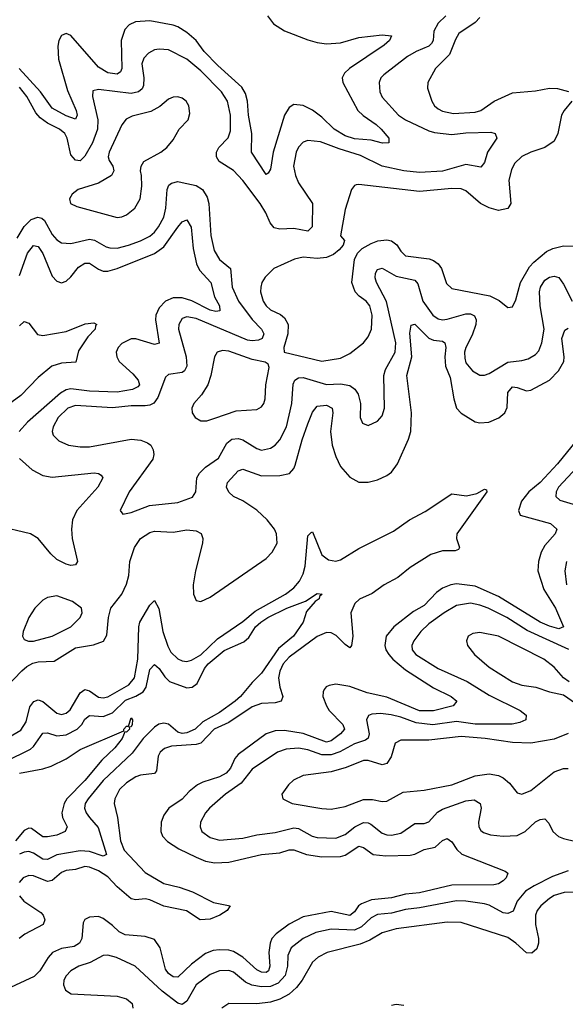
# Model space of a CAD drawing. Header units: inches. Extents: x 1843162 to 1959474, y 907081 to 1016326.
# Tile 623 of 656: x 1950110 to 1952458, y 974727 to 978960. Entities that reach past the tile are written whole.
import ezdxf

# ---------------------------------------------------------------- set-up
doc = ezdxf.new("R2010")
doc.units = ezdxf.units.IN
doc.header["$MEASUREMENT"] = 0
doc.layers.add('B9957', color=7, linetype='Continuous')

msp = doc.modelspace()

# ---------------------------------------------------------------- linework, layer by layer
at = {"layer": 'B9957', "color": 5}
for points, elevation in [([(1951175.9, 978975.9), (1951202.4, 978942.4), (1951250, 978912.7), (1951350, 978873.2), (1951390, 978861.4), (1951430, 978856.1), (1951490, 978860.1), (1951570, 978883.4), (1951670, 978895.5), (1951710.3, 978890), (1951701.3, 978870), (1951678.4, 978850), (1951529.5, 978750), (1951508.3, 978730), (1951497.5, 978710), (1951500.5, 978690), (1951565, 978570), (1951587.4, 978547.4), (1951643.8, 978510), (1951665.6, 978490), (1951698.7, 978450), (1951698.8, 978430), (1951671.1, 978428.9), (1951622.5, 978442.5), (1951550, 978448), (1951510, 978460.3), (1951462.6, 978490), (1951410, 978540.6), (1951370, 978570.4), (1951330, 978590.9), (1951290, 978594.7), (1951270, 978582.4), (1951250, 978549.7), (1951200.6, 978390), (1951190, 978317.2), (1951179.4, 978300.6), (1951170, 978295.1), (1951107.5, 978390), (1951109.5, 978470), (1951094.3, 978550), (1951090.6, 978610), (1951082.3, 978642.3), (1951066.6, 978670), (1950963.3, 978763.3), (1950903.9, 978823.9), (1950870, 978870.4), (1950830, 978905), (1950790, 978929.9), (1950770, 978936.9), (1950670, 978954.5), (1950608.5, 978951.5), (1950581.9, 978938.1), (1950562.5, 978917.5), (1950547.2, 978870), (1950549.5, 978750), (1950544.1, 978735.9), (1950530, 978726.4), (1950490, 978731.2), (1950450, 978756.4), (1950330, 978891.4), (1950310, 978900.8), (1950290, 978892.6), (1950279.1, 978870), (1950274.4, 978845.6), (1950277.8, 978790), (1950315.9, 978655.9), (1950353.8, 978570), (1950357, 978550), (1950350, 978533), (1950310, 978546.2), (1950250, 978579.1), (1950199.8, 978650), (1950108.6, 978750)], 520), ([(1951943.7, 978976.3), (1951910, 978944.5), (1951891.7, 978910), (1951889.5, 978870), (1951882, 978858), (1951870, 978846.8), (1951816.1, 978823.9), (1951778.3, 978801.7), (1951677, 978723), (1951664.2, 978710), (1951656.8, 978690), (1951660.1, 978650), (1951670, 978627.2), (1951739.3, 978550), (1951770.2, 978530), (1951870, 978481.9), (1951895, 978475), (1951970, 978466.8), (1952030, 978473.6), (1952136.6, 978476.6), (1952156.4, 978470), (1952162.8, 978450), (1952122.5, 978390), (1952110, 978346.6), (1952093.8, 978326.1), (1952030, 978337.2), (1951930, 978308.5), (1951830, 978302.5), (1951762.9, 978310), (1951670.2, 978330.2), (1951576, 978376), (1951484.4, 978404.4), (1951405.1, 978434.9), (1951350, 978441.2), (1951330, 978432.9), (1951310, 978412.4), (1951299.4, 978390), (1951288.4, 978330), (1951296.4, 978290), (1951310, 978259), (1951370.1, 978170), (1951368.1, 978070), (1951349.5, 978050.5), (1951290, 978062.2), (1951230, 978058.8), (1951205.7, 978065.7), (1951187.3, 978087.3), (1951169.2, 978130), (1951145.5, 978170), (1951070, 978268.9), (1951030, 978311.5), (1950968.7, 978350), (1950957.4, 978370), (1950957.7, 978390), (1950967.5, 978410), (1951007.3, 978452.7), (1951017.7, 978482.3), (1951016.7, 978550), (1951004.7, 978610), (1950979, 978650), (1950890, 978740.7), (1950830, 978790.5), (1950750, 978830.4), (1950710, 978833.5), (1950690, 978829.8), (1950664.4, 978815.6), (1950644.7, 978795.3), (1950635.3, 978770), (1950644.2, 978710), (1950643.4, 978676.6), (1950637.1, 978662.9), (1950621.8, 978650), (1950590, 978643.3), (1950450, 978660.2), (1950425.3, 978654.7), (1950423.5, 978630), (1950447.2, 978530), (1950444.4, 978490), (1950423.9, 978430), (1950390, 978373), (1950370, 978352.8), (1950350, 978356.1), (1950330, 978379.3), (1950315.2, 978450), (1950304, 978470), (1950282.1, 978490), (1950230, 978514.7), (1950198.2, 978538.2), (1950180, 978560), (1950140.4, 978630), (1950110, 978669.3)], 540), ([(1952089.6, 978970), (1952070, 978948.2), (1951999.6, 978900.4), (1951984.5, 978875.5), (1951958.8, 978810), (1951899.3, 978750), (1951866.7, 978690), (1951865.3, 978665.2), (1951882.8, 978610), (1951894.9, 978590), (1951910, 978577.2), (1951930, 978567.4), (1951976.2, 978556.2), (1952070, 978563.1), (1952094.5, 978570), (1952152.2, 978610), (1952230, 978645.7), (1952330, 978654.3), (1952390, 978665.4), (1952423.5, 978663.5), (1952471.4, 978651.4)], 560), ([(1952485.7, 978610), (1952452.3, 978570), (1952441.4, 978550), (1952425.1, 978470), (1952410, 978437.2), (1952370, 978410.8), (1952310, 978390.6), (1952270, 978371.3), (1952238.4, 978341.6), (1952225.5, 978314.5), (1952214.8, 978270), (1952222.7, 978170), (1952210, 978147.8), (1952170, 978139.9), (1952130, 978150.4), (1952092.7, 978170), (1952030, 978224.5), (1952010, 978232.9), (1951970, 978234.6), (1951830, 978221.4), (1951570, 978251.9), (1951558, 978250), (1951550, 978246.6), (1951538.4, 978230), (1951510, 978144), (1951490.3, 978030.3), (1951507.7, 978010), (1951501.6, 977990), (1951484.4, 977970), (1951460.3, 977950), (1951430, 977937.9), (1951390, 977933.2), (1951330, 977939.1), (1951292.7, 977930), (1951203.8, 977890), (1951166.6, 977853.4), (1951151.7, 977830), (1951147.1, 977810), (1951145.8, 977790), (1951157.1, 977750), (1951170.2, 977730), (1951190, 977712.9), (1951231.9, 977691.9), (1951250, 977677.5), (1951265.5, 977650), (1951263.8, 977610), (1951246, 977550), (1951248.4, 977530), (1951410, 977491.3), (1951490, 977505.1), (1951530, 977524.9), (1951590, 977570.3), (1951610, 977595.8), (1951623.5, 977630), (1951627.3, 977690), (1951617.3, 977730), (1951601.1, 977750), (1951571, 977771), (1951553.1, 977790), (1951539.1, 977830), (1951551, 977929), (1951563.5, 977956.5), (1951583.8, 977976.2), (1951621.9, 977998.1), (1951651.3, 978008.7), (1951690, 978013.9), (1951710, 978008.8), (1951732.3, 977992.3), (1951750, 977964.2), (1951770, 977945.1), (1951871.4, 977931.4), (1951890, 977925), (1951910.6, 977910.6), (1951925.5, 977890), (1951946.4, 977826.4), (1951970, 977804.2), (1952133.1, 977773.1), (1952172.4, 977752.4), (1952210, 977723), (1952230, 977724.9), (1952244.5, 977755.5), (1952264.2, 977830), (1952303, 977897), (1952322.1, 977917.9), (1952377.2, 977962.8), (1952403.4, 977976.6), (1952450, 977987.3), (1952510, 977986.5)], 560), ([(1950099.4, 978020.6), (1950129.6, 978070.4), (1950159.4, 978100.6), (1950188.5, 978111.5), (1950206.1, 978106.1), (1950216.7, 978096.7), (1950250, 978036.6), (1950270, 978013.1), (1950290, 978000.9), (1950330, 977997.2), (1950410, 978016.3), (1950432.5, 978012.5), (1950483.1, 977983.1), (1950498.6, 977978.6), (1950530, 977977.9), (1950578.3, 977990), (1950630, 978008.8), (1950670, 978029.6), (1950690, 978046.6), (1950707.3, 978070), (1950730, 978110.3), (1950738.9, 978150), (1950744.3, 978230), (1950752.1, 978247.9), (1950762.8, 978257.2), (1950790, 978264.1), (1950810, 978260.1), (1950870, 978247.3), (1950897.1, 978230), (1950916.9, 978196.9), (1950923.8, 978170), (1950932.5, 978032.5), (1950947.5, 977967.5), (1950970, 977928.4), (1951017.6, 977890), (1951024.4, 977810), (1951051.5, 977750), (1951110, 977670.7), (1951150.1, 977630), (1951160.1, 977610), (1951152.9, 977590), (1951137.7, 977582.3), (1951110, 977578.6), (1951090, 977581.9), (1950870, 977675.3), (1950830, 977681.8), (1950810, 977675.7), (1950795.1, 977650), (1950793.5, 977630), (1950826.5, 977510), (1950829.5, 977470), (1950819, 977450), (1950810, 977443.6), (1950750, 977433.8), (1950737.3, 977422.7), (1950704.6, 977335.4), (1950688.1, 977311.9), (1950670, 977302.1), (1950650, 977299.2), (1950590, 977299.1), (1950510, 977291.7), (1950350, 977301.6), (1950316.9, 977290), (1950276.3, 977250), (1950254, 977210), (1950250.2, 977190), (1950254.2, 977174.2), (1950278.4, 977150), (1950320.7, 977130), (1950370, 977123.2), (1950410, 977124.2), (1950590, 977156.6), (1950631.8, 977151.8), (1950660.6, 977140.6), (1950674.7, 977130), (1950684.8, 977110), (1950687.9, 977090), (1950683.5, 977070), (1950581.2, 976930), (1950543.1, 976850), (1950553.7, 976833.7), (1950590, 976840.8), (1950669.2, 976870.8), (1950790, 976884.2), (1950853.4, 976906.6), (1950868.5, 976930), (1950872.2, 976990), (1950883.2, 977010), (1950910, 977035.7), (1950965.9, 977074.1), (1951001.4, 977138.6), (1951022.9, 977157.1), (1951050, 977159.8), (1951070, 977154.1), (1951130, 977115.7), (1951150, 977109.4), (1951190, 977118), (1951208.8, 977131.2), (1951230, 977153.4), (1951258.8, 977210), (1951281.8, 977310), (1951286.5, 977393.5), (1951294.2, 977410), (1951310, 977419.8), (1951330, 977421), (1951430, 977391.5), (1951490, 977394.6), (1951530, 977387.8), (1951551.8, 977371.8), (1951566.1, 977350), (1951576.9, 977310), (1951575.8, 977250), (1951585.3, 977225.3), (1951610, 977215.5), (1951650, 977234.4), (1951670, 977256.3), (1951679.7, 977290), (1951677, 977430), (1951684.4, 977455.6), (1951725.2, 977530), (1951728.7, 977570), (1951688.3, 977748.3), (1951645.8, 977830), (1951639.6, 977850), (1951641.2, 977870), (1951650, 977886.5), (1951670, 977891.5), (1951730, 977857.5), (1951810, 977840.5), (1951823.8, 977823.8), (1951844.2, 977750), (1951887.2, 977690), (1951910, 977673.2), (1951930, 977669.2), (1951950, 977671.9), (1952030, 977695.7), (1952050, 977695.6), (1952067.4, 977687.4), (1952074.2, 977670), (1952072.7, 977650), (1952056.3, 977603.7), (1952029.5, 977550), (1952024.5, 977530), (1952025.3, 977505.3), (1952030, 977484.9), (1952058, 977450), (1952090, 977431.3), (1952110, 977431.3), (1952130, 977439.1), (1952210, 977487.7), (1952270, 977494.6), (1952297.7, 977502.3), (1952330, 977520.7), (1952343.9, 977536.1), (1952357.3, 977570), (1952366.5, 977630), (1952349.5, 977730), (1952347, 977790), (1952351.2, 977810), (1952370, 977839.8), (1952390, 977852.9), (1952410, 977857.7), (1952430, 977851.3), (1952450, 977822.8), (1952487.7, 977750)], 540), ([(1950110, 977860.2), (1950143.7, 977956.4), (1950170, 977988.7), (1950190, 977985), (1950210, 977954.2), (1950250, 977856.9), (1950270, 977835.9), (1950290, 977829.2), (1950310, 977836.2), (1950330, 977854), (1950363.6, 977896.4), (1950390, 977913.4), (1950410, 977913.4), (1950450, 977887.7), (1950470, 977879.1), (1950490, 977878.8), (1950530, 977890.1), (1950690, 977955), (1950730, 977983.6), (1950790, 978068.2), (1950810, 978091.1), (1950830, 978099.7), (1950847.4, 978067.4), (1950856.5, 977976.5), (1950870.4, 977910.4), (1950883.7, 977883.7), (1950932.2, 977830), (1950948, 977768), (1950970.1, 977730), (1950971.9, 977708.1), (1950954.4, 977705.6), (1950930, 977711.4), (1950850.6, 977750.6), (1950810, 977764.2), (1950770, 977764.6), (1950737.2, 977750), (1950710, 977721.6), (1950695.9, 977690), (1950694.2, 977670), (1950710.6, 977569.4), (1950690, 977562.8), (1950610, 977587.2), (1950590, 977587.7), (1950550, 977567.9), (1950534.2, 977550), (1950526.1, 977530), (1950527.7, 977510), (1950538.4, 977490), (1950597.5, 977437.5), (1950620.4, 977410), (1950625.3, 977390), (1950618.4, 977381.6), (1950595.3, 977370), (1950530, 977358.9), (1950410, 977362.7), (1950330, 977372.6), (1950310, 977368.5), (1950286.3, 977353.7), (1950143.4, 977230), (1950107.5, 977190)], 520), ([(1950110, 977643.8), (1950130, 977662.2), (1950150, 977654.5), (1950186.5, 977606.5), (1950210, 977601.8), (1950310, 977619.1), (1950392.1, 977652), (1950430, 977656), (1950442, 977650), (1950436.2, 977643.8), (1950434.7, 977630), (1950403.9, 977596.1), (1950363.1, 977536.9), (1950352.1, 977487.9), (1950290, 977483.7), (1950249.1, 977470.9), (1950190, 977422), (1950115.3, 977344.7), (1950046.2, 977293.8)], 480), ([(1950050, 976087.9), (1950119.1, 976160.9), (1950140.9, 976179.1), (1950167.1, 976192.9), (1950190, 976198.8), (1950258.7, 976201.3), (1950350, 976259.5), (1950428.2, 976271.8), (1950471.3, 976288.6), (1950485.8, 976314.2), (1950492.3, 976390), (1950502.5, 976430), (1950549.3, 976490), (1950570, 976533.1), (1950579.2, 976570), (1950584.4, 976630), (1950604.8, 976690), (1950630.8, 976729.2), (1950670, 976755.7), (1950690, 976760.6), (1950770, 976756.3), (1950830, 976767.3), (1950870, 976762.4), (1950890.5, 976750.5), (1950898.2, 976730), (1950896.5, 976710), (1950867.1, 976590), (1950857.3, 976530), (1950858.6, 976490), (1950870, 976462.6), (1950890, 976459.1), (1950930, 976477.7), (1951170, 976643.9), (1951196.3, 976670), (1951218, 976710), (1951215, 976750), (1951205.9, 976770), (1951175.2, 976810), (1951130, 976851.2), (1951070, 976891.1), (1951030.3, 976910.3), (1951010, 976927.9), (1950999.9, 976950), (1951005, 976970), (1951050, 977020.2), (1951070, 977027.2), (1951150, 976998.3), (1951230, 976999.8), (1951270.8, 977009.2), (1951289.2, 977030), (1951295.5, 977044.5), (1951326, 977154), (1951350, 977221.8), (1951370, 977272.9), (1951390, 977297.8), (1951430, 977302), (1951455, 977290), (1951458, 977270), (1951447.1, 977190), (1951454.7, 977130), (1951470, 977082), (1951490, 977039.6), (1951530, 976992.8), (1951570, 976971.5), (1951610, 976971.3), (1951650, 976981.2), (1951690, 977000.2), (1951710, 977015), (1951735, 977050), (1951782.9, 977157.1), (1951792.5, 977190), (1951795.4, 977270), (1951775.3, 977430), (1951797.1, 977510), (1951788.2, 977611.8), (1951794, 977646), (1951810, 977650.2), (1951871.1, 977591.1), (1951890, 977582.1), (1951930, 977577.3), (1951939.3, 977570), (1951943.8, 977550), (1951939.9, 977510), (1951942.9, 977470), (1951961.7, 977421.7), (1951977.5, 977330), (1951990.1, 977290), (1952010, 977268.2), (1952070, 977231.6), (1952090, 977226.1), (1952129.3, 977230), (1952171.7, 977248.3), (1952198.1, 977270), (1952207.6, 977292.4), (1952210, 977356.5), (1952230, 977381.3), (1952250, 977378.8), (1952290, 977363.6), (1952310, 977366.5), (1952390, 977409.6), (1952427.7, 977450), (1952450.9, 977490), (1952452.6, 977510), (1952442.8, 977590), (1952454.9, 977625.1), (1952470, 977633.1)], 520), ([(1952504.4, 977150), (1952424, 977050), (1952349.9, 976970.1), (1952301.4, 976930), (1952268.5, 976890), (1952256.6, 976850), (1952263.6, 976830), (1952393.8, 976793.8), (1952420.7, 976770), (1952413.8, 976750), (1952370, 976699.1), (1952354, 976670), (1952342.9, 976630), (1952339.6, 976590), (1952365.8, 976510), (1952415.2, 976430), (1952450, 976349.7), (1952430, 976341.1), (1952390, 976352.1), (1952350, 976369.9), (1952170, 976480.1), (1952070, 976524.8), (1951990, 976534.1), (1951965.7, 976530), (1951930, 976515.8), (1951903.5, 976496.5), (1951850, 976440.7), (1951805.2, 976414.8), (1951720.1, 976350), (1951687.5, 976310), (1951680.5, 976270), (1951685.2, 976250), (1951697.7, 976230), (1951715.2, 976210), (1951770, 976164.6), (1951890, 976087.7), (1951966.5, 976050), (1951991.6, 976030), (1951974.9, 976010), (1951890, 975988.7), (1951830.8, 975989.1), (1951690, 976046.9), (1951605.9, 976065.9), (1951530, 976093), (1951470, 976102.6), (1951442.3, 976097.7), (1951428.7, 976091.3), (1951420.3, 976079.7), (1951415.3, 976070), (1951415, 976050), (1951429.6, 976010), (1951441.9, 975990), (1951501, 975930), (1951507.4, 975910), (1951491, 975890), (1951450, 975859.5), (1951430, 975854.1), (1951330, 975891.3), (1951250, 975904.3), (1951210, 975902.2), (1951170, 975889), (1951050, 975801), (1951036.4, 975783.6), (1951017.8, 975742.2), (1950999.2, 975720.8), (1950970, 975704.3), (1950897.8, 975682.2), (1950874.7, 975670), (1950839.1, 975640.9), (1950810, 975608), (1950752.7, 975570), (1950730, 975539.8), (1950719.2, 975510), (1950717.9, 975470), (1950724.8, 975450), (1950746.1, 975426.1), (1950794.8, 975394.8), (1950870, 975359.4), (1950910, 975342.7), (1950950, 975334.2), (1951010, 975338), (1951150, 975370.9), (1951230, 975377.2), (1951270, 975391), (1951290, 975391), (1951344.9, 975370), (1951410, 975361.1), (1951490, 975362.7), (1951510, 975368.2), (1951570, 975406), (1951590, 975401), (1951630.4, 975370), (1951684.8, 975364.8), (1951790, 975367.4), (1951810, 975372.3), (1951850, 975392.7), (1951897.8, 975402.2), (1951930, 975430.2), (1951950, 975439.7), (1951970, 975425.8), (1951991.6, 975391.6), (1952012.7, 975372.7), (1952199.1, 975299.1), (1952210.4, 975290), (1952203.7, 975270), (1952190, 975257.4), (1952170, 975244.8), (1952150, 975240.2), (1951970, 975238.9), (1951830, 975205.9), (1951770, 975200.3), (1951710, 975183.7), (1951624.5, 975175.5), (1951580.9, 975159.1), (1951568.6, 975150), (1951550, 975123.9), (1951530, 975109), (1951450, 975125.3), (1951330, 975102.5), (1951270, 975070.8), (1951213.4, 975030), (1951194.8, 975010), (1951187.3, 974990), (1951181.6, 974950), (1951185.8, 974890), (1951180.9, 974870), (1951170, 974863.2), (1951150, 974865.4), (1951130, 974875.3), (1951070, 974929.1), (1951030, 974953.3), (1951010, 974959), (1950970, 974961.1), (1950942.3, 974957.7), (1950910, 974944.6), (1950850, 974899), (1950790, 974842.9), (1950770, 974844.6), (1950750, 974859.7), (1950738.3, 974878.3), (1950715.3, 974970), (1950690, 975004.7), (1950650, 975018.6), (1950564.7, 975024.7), (1950537.8, 975037.8), (1950510, 975066.1), (1950470, 975095.8), (1950450, 975104.3), (1950410, 975101.8), (1950390, 975090.8), (1950382.9, 975077.1), (1950377.8, 975010), (1950367.5, 974990), (1950344.3, 974975.7), (1950290, 974967.2), (1950250.9, 974950), (1950232.2, 974927.7), (1950197.7, 974870), (1950173.2, 974846.8), (1950052.4, 974790)], 520), ([(1952550, 977080.5), (1952428.8, 976950), (1952418, 976930), (1952417.3, 976910), (1952434.7, 976894.7), (1952572.8, 976852.8)], 540), ([(1950110, 977073.2), (1950164.4, 977024.4), (1950210, 976999.6), (1950250, 976993.4), (1950431.3, 977011.3), (1950450, 977008.9), (1950461.5, 977001.5), (1950467.8, 976990), (1950446.4, 976950), (1950356.6, 976850), (1950337.3, 976810), (1950333.4, 976770), (1950336.3, 976730), (1950359.7, 976630), (1950350, 976616.4), (1950330, 976613), (1950310, 976618.3), (1950270, 976639.2), (1950243.8, 976663.8), (1950190, 976729.8), (1950156.4, 976750), (1950010, 976783.9)], 520), ([(1950039.2, 975860.8), (1950114.7, 975905.3), (1950138.3, 975941.7), (1950154.6, 976005.4), (1950171.1, 976028.9), (1950190, 976035.2), (1950210, 976029.1), (1950270, 975977.8), (1950290, 975973.1), (1950310, 975978), (1950327.9, 975992.1), (1950370, 976066.3), (1950390, 976079.8), (1950410, 976074.6), (1950450, 976047.8), (1950470, 976044.4), (1950490, 976048), (1950579.4, 976100.6), (1950604.3, 976130), (1950618.2, 976210), (1950622.4, 976350), (1950627.2, 976370), (1950670, 976442.6), (1950690, 976462.6), (1950708.5, 976428.5), (1950726.4, 976330), (1950747.1, 976267.1), (1950760.9, 976240.9), (1950790, 976211.3), (1950810, 976202.7), (1950830, 976201.2), (1950850, 976206.2), (1950890, 976229.2), (1950962, 976298), (1951070, 976373.1), (1951122.9, 976417.1), (1951254.1, 976490), (1951290, 976517.6), (1951313.5, 976546.5), (1951330, 976576.9), (1951337.9, 976610), (1951350, 976740.7), (1951364.7, 976755.2), (1951370, 976757.6), (1951410, 976659.3), (1951438.3, 976638.3), (1951470, 976631.3), (1951490, 976637.1), (1951570, 976685.9), (1951718.9, 976761.1), (1951786.8, 976810), (1951855.2, 976844.8), (1951970, 976920.8), (1952032.3, 976912.3), (1952076.7, 976923.3), (1952110, 976942), (1952119, 976939), (1952119.6, 976930), (1951991.6, 976750), (1951989, 976729), (1952001.8, 976690), (1951997.6, 976682.4), (1951983.7, 976676.3), (1951930, 976676.4), (1951879.5, 976660.5), (1951790, 976604.9), (1951737.7, 976562.3), (1951677.9, 976530), (1951627.3, 976492.7), (1951571.9, 976468.1), (1951551.7, 976450), (1951534.6, 976410), (1951543.8, 976310), (1951538, 976270), (1951530, 976258.8), (1951510, 976273.2), (1951472.5, 976312.5), (1951450, 976323.6), (1951430, 976324.5), (1951390, 976307.9), (1951270, 976219.4), (1951243.7, 976190), (1951230, 976158.8), (1951224, 976130), (1951229.6, 976090), (1951241.8, 976050), (1951235.6, 976030), (1951210, 976023.4), (1951150, 976020.3), (1951110, 976005.7), (1951010, 975938.5), (1950946.5, 975910), (1950890, 975849), (1950870, 975843.6), (1950763.4, 975836.6), (1950733.2, 975826.8), (1950715.3, 975810), (1950706.8, 975793.2), (1950699.5, 975730), (1950690, 975718.8), (1950630, 975712.4), (1950610, 975705.2), (1950570, 975679.3), (1950539.8, 975650), (1950519.2, 975610), (1950516.2, 975590), (1950530.6, 975530), (1950544.5, 975430), (1950559.6, 975390), (1950650, 975293.3), (1950730, 975245.5), (1950796.5, 975230), (1950853.6, 975210), (1950944.5, 975164.5), (1951016, 975150), (1951003, 975130), (1950971.5, 975110), (1950930, 975092.3), (1950887, 975090), (1950828.5, 975128.5), (1950731.1, 975148.9), (1950670, 975176.5), (1950650, 975179.4), (1950610, 975175.1), (1950590, 975180.6), (1950530, 975232.4), (1950490, 975275), (1950450, 975300.1), (1950410, 975316.7), (1950390, 975318.7), (1950350, 975305.8), (1950310, 975301.5), (1950290, 975293.1), (1950250, 975258.9), (1950230, 975255), (1950170, 975278.9), (1950150, 975279.9), (1950124.7, 975270), (1950107.9, 975250)], 480), ([(1952463.3, 976630), (1952455, 976590), (1952462.8, 976530)], 540), ([(1950050, 975770.1), (1950156.7, 975823.3), (1950170, 975834.4), (1950210, 975892.5), (1950230, 975894.5), (1950270, 975880.8), (1950310, 975885), (1950357.8, 975910), (1950377.1, 975930), (1950390, 975953), (1950410, 975969), (1950470, 975964.2), (1950510, 975980.4), (1950565.8, 976034.2), (1950610, 976051), (1950641.7, 976070), (1950654, 976090), (1950670, 976166), (1950690, 976187.7), (1950710, 976170.2), (1950734.6, 976134.6), (1950754.8, 976114.8), (1950830, 976087.9), (1950852.2, 976090), (1950874.2, 976105.8), (1950906, 976170), (1950921.6, 976190), (1950990, 976247.2), (1951075.2, 976284.8), (1951095.7, 976304.3), (1951124.5, 976350), (1951147.9, 976370), (1951178.3, 976390), (1951259.2, 976430), (1951340.6, 976459.4), (1951390, 976493.1), (1951411, 976490), (1951400.4, 976479.6), (1951398, 976470), (1951381.3, 976458.7), (1951344.5, 976415.6), (1951330.2, 976370), (1951288.3, 976310), (1951223.6, 976256.4), (1951150, 976149.8), (1951110.1, 976109.9), (1951060.6, 976050), (1951037.1, 976030), (1950970, 975980.6), (1950898.5, 975941.5), (1950865.1, 975910), (1950830, 975893.5), (1950810, 975891.2), (1950790, 975897.4), (1950750, 975930.9), (1950730, 975936.1), (1950708.5, 975931.5), (1950690, 975918.8), (1950641.7, 975870), (1950593.6, 975806.4), (1950470, 975689.3), (1950404.7, 975610), (1950392.7, 975590), (1950389.4, 975570), (1950396.3, 975550), (1950410.1, 975530), (1950447.4, 975487.4), (1950484.4, 975370), (1950470, 975363), (1950410, 975383.3), (1950370, 975386.7), (1950270, 975369.9), (1950230, 975349.4), (1950210, 975350.4), (1950170, 975376.8), (1950150, 975383), (1950130, 975380.7), (1950110, 975372)], 460), ([(1952472.6, 976252.6), (1952293.2, 976333.2), (1952205.9, 976390), (1952125.6, 976430), (1952090, 976443.4), (1952050, 976451.2), (1951990, 976441.9), (1951935.8, 976410), (1951870, 976361.9), (1951835.8, 976330), (1951805.5, 976290), (1951796.8, 976270), (1951799, 976250), (1951815, 976230), (1951910, 976170.7), (1952035.2, 976115.2), (1952130, 976056), (1952263.6, 975990), (1952288.9, 975970), (1952287.2, 975950), (1952261.5, 975938.5), (1952228.7, 975931.3), (1952070, 975930.9), (1951990, 975942.6), (1951887.7, 975927.7), (1951816.3, 975936.3), (1951750, 975961.3), (1951708.1, 975971.9), (1951662.7, 975977.3), (1951625.7, 975974.3), (1951611, 975969), (1951601.8, 975950), (1951613.1, 975890), (1951609.2, 975870.8), (1951597.8, 975862.2), (1951550, 975847), (1951487.9, 975812.1), (1951450, 975799.3), (1951410, 975799.5), (1951350, 975820.1), (1951310, 975828), (1951256.5, 975823.5), (1951219, 975810), (1951110, 975738.3), (1951063, 975677), (1950996, 975630), (1950927.2, 975570), (1950910.1, 975549.9), (1950888.1, 975510), (1950886.9, 975490), (1950894.6, 975470), (1950930, 975443.5), (1950970, 975433), (1951070, 975441.5), (1951130, 975455.7), (1951210, 975465), (1951290, 975484.9), (1951310, 975482.3), (1951368.1, 975450), (1951390, 975443.9), (1951470, 975440.8), (1951510, 975456.9), (1951552.8, 975490), (1951590, 975508.1), (1951610, 975506.9), (1951620.9, 975500.9), (1951670, 975463), (1951690, 975455.4), (1951710, 975454.1), (1951750, 975462.6), (1951810, 975503.5), (1951850, 975504.1), (1951870, 975511.5), (1951907.9, 975552.1), (1951930, 975566), (1952030, 975601), (1952065.3, 975605.3), (1952091, 975590), (1952095, 975570), (1952084.2, 975510), (1952086, 975490), (1952094.3, 975474.3), (1952105.3, 975465.3), (1952135.6, 975455.6), (1952189.6, 975449.6), (1952250, 975452.8), (1952284.5, 975470), (1952330, 975511), (1952350, 975520.6), (1952370, 975523.6), (1952386.1, 975506.1), (1952403.5, 975470), (1952428.6, 975448.6), (1952450, 975439.3), (1952550, 975415)], 540), ([(1952473.5, 976113.5), (1952449.8, 976129.8), (1952410, 976176.8), (1952364.7, 976210), (1952170, 976309.8), (1952090, 976325.6), (1952059.4, 976320.6), (1952040.4, 976310), (1952032, 976290), (1952037.4, 976270), (1952067.4, 976230), (1952130, 976176.3), (1952230, 976112.5), (1952270, 976098.3), (1952330.2, 976090.2), (1952390, 976070.3), (1952450, 976057), (1952501.5, 976021.5)], 560), ([(1950110, 975721.1), (1950210, 975738.8), (1950246.3, 975750), (1950310, 975782.3), (1950370, 975821.8), (1950558, 975902), (1950558, 975910), (1950570, 975923.1), (1950578, 975922), (1950590, 975958.8), (1950596.3, 975950), (1950594.4, 975930), (1950590, 975919.5), (1950582, 975918), (1950583.1, 975910), (1950570, 975896.9), (1950562.4, 975897.6), (1950550.7, 975870), (1950519.6, 975830), (1950463.8, 975776.2), (1950390, 975689.5), (1950313, 975610), (1950301.5, 975590), (1950292.2, 975550), (1950295, 975530), (1950314, 975490), (1950305.3, 975470), (1950270, 975453.2), (1950230, 975446), (1950210, 975446.9), (1950161.9, 975481.9), (1950150, 975484.5), (1950130, 975473.9), (1950092.7, 975430)], 440), ([(1952469.3, 975890.7), (1952410, 975866.5), (1952310, 975849.9), (1952230, 975852.5), (1952113.2, 975870), (1952010, 975877.5), (1951870, 975861.8), (1951750, 975861.8), (1951726.2, 975850), (1951708.9, 975791.1), (1951690, 975762), (1951670, 975756.8), (1951610, 975774.7), (1951590, 975775.4), (1951514.9, 975745.1), (1951450, 975725.8), (1951330.2, 975709.8), (1951288.7, 975690), (1951267, 975670), (1951238.4, 975630), (1951243, 975610), (1951282.8, 975590), (1951410, 975568.1), (1951450, 975566.2), (1951510, 975576.6), (1951590, 975607.6), (1951627.7, 975607.7), (1951670, 975598.3), (1951690, 975600.3), (1951760.6, 975639.4), (1951850, 975647.6), (1951969.4, 975670), (1952070, 975709.2), (1952130, 975717.3), (1952170, 975710.1), (1952190, 975700.5), (1952216.8, 975676.8), (1952250, 975636), (1952270, 975630.2), (1952310, 975645.3), (1952410, 975726), (1952450, 975740.6), (1952470, 975740.7)], 560), ([(1952470, 975299.9), (1952403.2, 975276.8), (1952323.4, 975236.6), (1952286.9, 975213.1), (1952250, 975170.6), (1952232.7, 975127.3), (1952210, 975116.7), (1952190, 975119.5), (1952130, 975153), (1952110, 975158.9), (1952030, 975170.6), (1951990, 975171.2), (1951830, 975141.7), (1951770, 975134.9), (1951710, 975119.1), (1951650, 975112.6), (1951621.8, 975098.2), (1951581, 975059), (1951550, 975045.1), (1951450, 975049.5), (1951384.4, 975035.6), (1951330, 975009.9), (1951278.8, 974970), (1951263.6, 974936.4), (1951263, 974890), (1951252, 974850), (1951222.4, 974817.6), (1951190, 974803.3), (1951150, 974801.8), (1951108.9, 974808.9), (1951082.3, 974822.3), (1951030, 974864.7), (1951010, 974871.4), (1950970, 974870.9), (1950930, 974854.6), (1950870, 974810.5), (1950830, 974739.8), (1950810, 974725.7), (1950790, 974731.6), (1950723.3, 974783.3), (1950606.9, 974890), (1950527.3, 974927.3), (1950490, 974938.5), (1950470, 974937.1), (1950414, 974906), (1950364.9, 974890), (1950330, 974870.7), (1950310, 974849.5), (1950300.8, 974830), (1950298.3, 974810), (1950307.4, 974787.4), (1950331.4, 974771.4), (1950530, 974761.4), (1950570.1, 974750.1), (1950594, 974730), (1950597.8, 974710)], 540), ([(1950110, 975193.7), (1950128.1, 975170), (1950200.7, 975120.7), (1950211.4, 975110), (1950219.1, 975090), (1950211.9, 975070), (1950132, 975028), (1950108.6, 975010)], 480), ([(1952530, 975209.8), (1952453.3, 975206.7), (1952410, 975193.8), (1952390, 975182), (1952352.2, 975150), (1952337.1, 975130), (1952329.5, 975110), (1952328.8, 975070), (1952342, 975010), (1952342.3, 974990), (1952335.6, 974964.4), (1952314.2, 974945.8), (1952290, 974947.3), (1952244.7, 974990), (1952210, 975014), (1952010, 975078.9), (1951950, 975080.4), (1951730, 975051.2), (1951670, 975034), (1951617, 975003), (1951574.9, 974985.1), (1951432.7, 974950), (1951394.3, 974930), (1951370, 974907.9), (1951325.4, 974830), (1951301, 974799), (1951269.5, 974770.5), (1951230, 974748.4), (1951190, 974735.2), (1951130, 974728.1), (1951010.2, 974729.8), (1950980.4, 974710)], 560), ([(1951710, 974723.1), (1951730, 974727), (1951762.4, 974722.4)], 560)]:
    msp.add_lwpolyline(points, dxfattribs=dict(at, elevation=elevation))
for points, elevation in [([(1950790, 978628), (1950770, 978626.6), (1950750, 978618.3), (1950713.3, 978586.7), (1950674.6, 978565.4), (1950594.7, 978545.3), (1950568.3, 978531.7), (1950550, 978508), (1950494.7, 978390), (1950491.3, 978370), (1950495, 978355), (1950510.4, 978330), (1950515.8, 978310), (1950505.3, 978290), (1950450, 978257.8), (1950362, 978230), (1950335.5, 978210), (1950325.3, 978190), (1950329.3, 978169.3), (1950356.7, 978156.7), (1950529.8, 978110.2), (1950550, 978112.1), (1950570, 978121.2), (1950605.1, 978150), (1950628.6, 978190), (1950635.8, 978244.2), (1950635, 978290), (1950629.7, 978310), (1950632.7, 978330), (1950644.2, 978350), (1950717.6, 978390), (1950742.9, 978410), (1950770, 978444), (1950796.2, 978490), (1950835.6, 978530), (1950842.7, 978557.3), (1950838, 978590), (1950827, 978610), (1950810, 978622.4)], 560), ([(1950982.2, 977537.8), (1950960.3, 977530), (1950948.4, 977510), (1950932.5, 977430), (1950919.3, 977390), (1950892.9, 977347.2), (1950859.5, 977310), (1950850.4, 977290), (1950853, 977270), (1950864.9, 977250), (1950890, 977234.9), (1950914.9, 977234.9), (1950950, 977246.2), (1951041.3, 977278.7), (1951130, 977283.9), (1951150, 977294.9), (1951160.9, 977310), (1951167.1, 977330), (1951169.9, 977390.1), (1951184.2, 977464.2), (1951179.2, 977479.2), (1951167.1, 977487.1), (1951110, 977499.5), (1951010, 977534.5)], 560), ([(1950270, 976482.2), (1950230, 976476.4), (1950210, 976464.7), (1950175.6, 976430), (1950149.1, 976390), (1950124.7, 976330), (1950122.3, 976310), (1950130, 976295.5), (1950148.5, 976288.5), (1950170, 976287.9), (1950250, 976309.4), (1950331, 976350), (1950371.1, 976390), (1950379.7, 976410), (1950376.3, 976430), (1950338.2, 976458.2)], 540)]:
    msp.add_lwpolyline(points, close=True, dxfattribs=dict(at, elevation=elevation))

doc.saveas('drawing.dxf')
